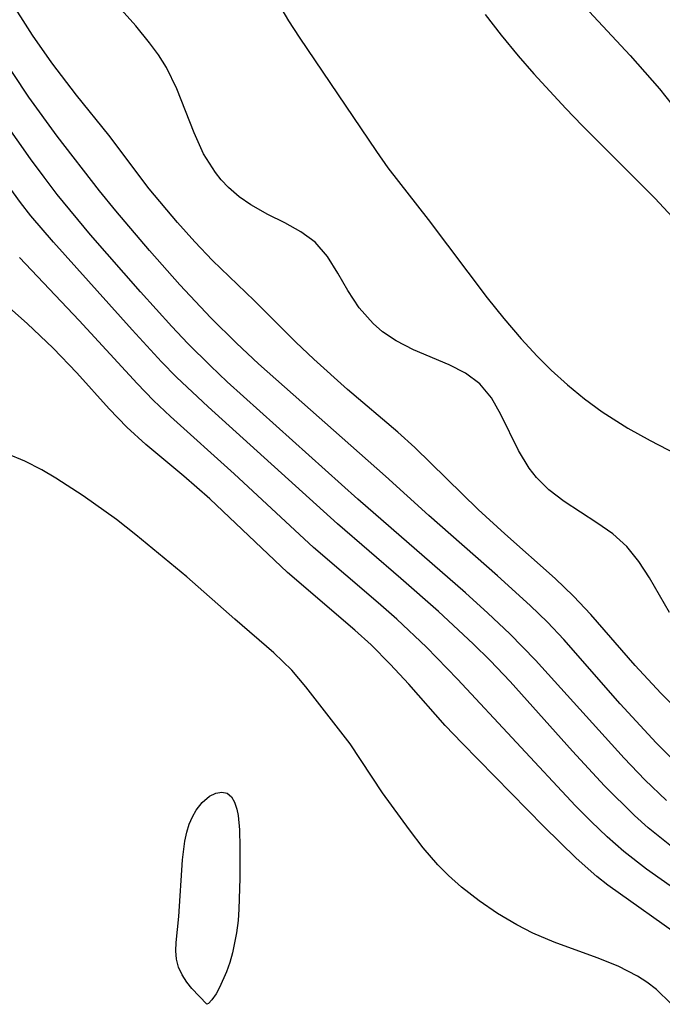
# Model space of a CAD drawing. Header units: metres. Extents: x 1073367 to 1082519, y 1569854 to 1574957.
# Tile 897 of 1056: x 1080446 to 1080488, y 1572181 to 1572245. Entities that reach past the tile are written whole.
import ezdxf

# ---------------------------------------------------------------- set-up
doc = ezdxf.new("R2010")
doc.units = ezdxf.units.M
doc.layers.add('CGG_CurvaNivelLidar_v1', color=253, linetype='Continuous', lineweight=30)

msp = doc.modelspace()

# ---------------------------------------------------------------- linework, layer by layer
at = {"layer": 'CGG_CurvaNivelLidar_v1'}
for p, q in [((1080447.1726, 1572243.7376, 72.5), (1080444.5737, 1572247.8431, 72.5)), ((1080463.1448, 1572245.7673, 72), (1080463.795, 1572244.6775, 72)), ((1080483.0141, 1572245.5975, 73), (1080485.987, 1572242.4313, 73)), ((1080453.8802, 1572244.348, 72), (1080452.9324, 1572245.4152, 72)), ((1080476.5754, 1572245.0877, 72.5), (1080477.6207, 1572243.7351, 72.5)), ((1080446.9425, 1572239.7059, 73), (1080443.6213, 1572244.6924, 73)), ((1080454.7657, 1572243.254, 72), (1080453.8802, 1572244.348, 72)), ((1080463.795, 1572244.6775, 72), (1080464.4833, 1572243.6044, 72)), ((1080448.4199, 1572241.9358, 72.5), (1080447.1726, 1572243.7376, 72.5)), ((1080464.4833, 1572243.6044, 72), (1080469.5128, 1572236.183, 72)), ((1080477.6207, 1572243.7351, 72.5), (1080478.7228, 1572242.3961, 72.5)), ((1080455.347, 1572242.4602, 72), (1080454.7657, 1572243.254, 72)), ((1080455.8667, 1572241.6423, 72), (1080455.347, 1572242.4602, 72)), ((1080478.7228, 1572242.3961, 72.5), (1080479.7274, 1572241.2376, 72.5)), ((1080485.987, 1572242.4313, 73), (1080487.8924, 1572240.2601, 73)), ((1080450.0309, 1572239.8468, 72.5), (1080448.4199, 1572241.9358, 72.5)), ((1080456.5493, 1572240.2606, 72), (1080455.8667, 1572241.6423, 72)), ((1080479.7274, 1572241.2376, 72.5), (1080481.8013, 1572238.9768, 72.5)), ((1080452.1209, 1572237.2525, 72.5), (1080450.0309, 1572239.8468, 72.5)), ((1080457.6656, 1572237.4065, 72), (1080456.5493, 1572240.2606, 72)), ((1080487.8924, 1572240.2601, 73), (1080492.1093, 1572234.9165, 73)), ((1080448.7715, 1572237.1778, 73), (1080446.9425, 1572239.7059, 73)), ((1080481.8013, 1572238.9768, 72.5), (1080482.8663, 1572237.8751, 72.5)), ((1080447.0373, 1572235.7186, 73.5), (1080445.3188, 1572238.1752, 73.5)), ((1080482.8663, 1572237.8751, 72.5), (1080487.6107, 1572233.1324, 72.5)), ((1080451.5231, 1572233.6348, 73), (1080448.7715, 1572237.1778, 73)), ((1080454.7578, 1572233.7723, 72.5), (1080452.1209, 1572237.2525, 72.5)), ((1080458.2878, 1572236.0437, 72), (1080457.6656, 1572237.4065, 72)), ((1080459.0523, 1572234.8202, 72), (1080458.2878, 1572236.0437, 72)), ((1080469.5128, 1572236.183, 72), (1080470.2569, 1572235.1376, 72)), ((1080447.9259, 1572234.5125, 73.5), (1080447.0373, 1572235.7186, 73.5)), ((1080446.3871, 1572232.8748, 74), (1080444.7545, 1572235.1003, 74)), ((1080459.4279, 1572234.3518, 72), (1080459.0523, 1572234.8202, 72)), ((1080470.2569, 1572235.1376, 72), (1080472.8655, 1572231.7787, 72)), ((1080448.7828, 1572233.399, 73.5), (1080447.9259, 1572234.5125, 73.5)), ((1080459.9072, 1572233.8433, 72), (1080459.4279, 1572234.3518, 72)), ((1080450.9473, 1572230.7729, 73.5), (1080448.7828, 1572233.399, 73.5)), ((1080452.5822, 1572232.3303, 73), (1080451.5231, 1572233.6348, 73)), ((1080456.5848, 1572231.5731, 72.5), (1080454.7578, 1572233.7723, 72.5)), ((1080460.6016, 1572233.2423, 72), (1080459.9072, 1572233.8433, 72)), ((1080447.0726, 1572232.0107, 74), (1080446.3871, 1572232.8748, 74)), ((1080461.3443, 1572232.7241, 72), (1080460.6016, 1572233.2423, 72)), ((1080462.4527, 1572232.1042, 72), (1080461.3443, 1572232.7241, 72)), ((1080487.6107, 1572233.1324, 72.5), (1080490.3383, 1572230.1889, 72.5)), ((1080454.7665, 1572229.7635, 73), (1080452.5822, 1572232.3303, 73)), ((1080463.5606, 1572231.552, 72), (1080462.4527, 1572232.1042, 72)), ((1080448.5326, 1572230.3069, 74), (1080447.0726, 1572232.0107, 74)), ((1080457.7069, 1572230.3248, 72.5), (1080456.5848, 1572231.5731, 72.5)), ((1080464.6069, 1572230.9778, 72), (1080463.5606, 1572231.552, 72)), ((1080472.8655, 1572231.7787, 72), (1080476.7035, 1572226.6948, 72)), ((1080465.5275, 1572230.2911, 72), (1080464.6069, 1572230.9778, 72)), ((1080453.6362, 1572224.6156, 74), (1080448.5326, 1572230.3069, 74)), ((1080454.1898, 1572227.0668, 73.5), (1080450.9473, 1572230.7729, 73.5)), ((1080458.8663, 1572229.1178, 72.5), (1080457.7069, 1572230.3248, 72.5)), ((1080466.3241, 1572229.365, 72), (1080465.5275, 1572230.2911, 72)), ((1080456.7334, 1572227.5374, 73), (1080454.7665, 1572229.7635, 73)), ((1080450.2135, 1572225.2146, 74.5), (1080446.3319, 1572229.2974, 74.5)), ((1080461.5592, 1572226.5237, 72.5), (1080458.8663, 1572229.1178, 72.5)), ((1080467.0017, 1572228.2939, 72), (1080466.3241, 1572229.365, 72)), ((1080467.6571, 1572227.161, 72), (1080467.0017, 1572228.2939, 72)), ((1080446.8355, 1572225.0102, 75), (1080444.4793, 1572227.0942, 75)), ((1080456.2278, 1572224.8223, 73.5), (1080454.1898, 1572227.0668, 73.5)), ((1080458.7618, 1572225.3792, 73), (1080456.7334, 1572227.5374, 73)), ((1080468.386, 1572226.0465, 72), (1080467.6571, 1572227.161, 72)), ((1080464.2849, 1572223.8004, 72.5), (1080461.5592, 1572226.5237, 72.5)), ((1080476.7035, 1572226.6948, 72), (1080477.7884, 1572225.3382, 72)), ((1080469.2895, 1572225.0115, 72), (1080468.386, 1572226.0465, 72)), ((1080453.9653, 1572221.115, 74.5), (1080450.2135, 1572225.2146, 74.5)), ((1080460.4237, 1572223.739, 73), (1080458.7618, 1572225.3792, 73)), ((1080477.7884, 1572225.3382, 72), (1080478.9135, 1572224.019, 72)), ((1080448.5211, 1572223.4241, 75), (1080446.8355, 1572225.0102, 75)), ((1080455.5521, 1572222.5368, 74), (1080453.6362, 1572224.6156, 74)), ((1080457.2694, 1572223.7243, 73.5), (1080456.2278, 1572224.8223, 73.5)), ((1080469.9074, 1572224.4769, 72), (1080469.2895, 1572225.0115, 72)), ((1080470.7857, 1572223.8848, 72), (1080469.9074, 1572224.4769, 72)), ((1080465.4415, 1572222.7043, 72.5), (1080464.2849, 1572223.8004, 72.5)), ((1080471.9202, 1572223.3095, 72), (1080470.7857, 1572223.8848, 72)), ((1080478.9135, 1572224.019, 72), (1080479.9582, 1572222.8935, 72)), ((1080450.05, 1572221.8131, 75), (1080448.5211, 1572223.4241, 75)), ((1080458.7223, 1572222.2773, 73.5), (1080457.2694, 1572223.7243, 73.5)), ((1080461.8566, 1572222.4018, 73), (1080460.4237, 1572223.739, 73)), ((1080474.2341, 1572222.3381, 72), (1080471.9202, 1572223.3095, 72)), ((1080456.5299, 1572221.5341, 74), (1080455.5521, 1572222.5368, 74)), ((1080467.6306, 1572220.7381, 72.5), (1080465.4415, 1572222.7043, 72.5)), ((1080479.9582, 1572222.8935, 72), (1080480.8593, 1572221.9984, 72)), ((1080459.8255, 1572221.2383, 73.5), (1080458.7223, 1572222.2773, 73.5)), ((1080470.1023, 1572215.0992, 73), (1080461.8566, 1572222.4018, 73)), ((1080475.298, 1572221.7939, 72), (1080474.2341, 1572222.3381, 72)), ((1080480.8593, 1572221.9984, 72), (1080481.9154, 1572221.0331, 72)), ((1080452.1493, 1572219.4742, 75), (1080450.05, 1572221.8131, 75)), ((1080458.5752, 1572219.6063, 74), (1080456.5299, 1572221.5341, 74)), ((1080468.3074, 1572213.6137, 73.5), (1080459.8255, 1572221.2383, 73.5)), ((1080476.218, 1572221.109, 72), (1080475.298, 1572221.7939, 72)), ((1080455.0262, 1572220.0264, 74.5), (1080453.9653, 1572221.115, 74.5)), ((1080470.8989, 1572217.9552, 72.5), (1080467.6306, 1572220.7381, 72.5)), ((1080476.9751, 1572220.1918, 72), (1080476.218, 1572221.109, 72)), ((1080481.9154, 1572221.0331, 72), (1080483.015, 1572220.124, 72)), ((1080456.1282, 1572218.9739, 74.5), (1080455.0262, 1572220.0264, 74.5)), ((1080477.5926, 1572219.1148, 72), (1080476.9751, 1572220.1918, 72)), ((1080483.015, 1572220.124, 72), (1080484.1627, 1572219.2822, 72)), ((1080453.297, 1572218.2864, 75), (1080452.1493, 1572219.4742, 75)), ((1080466.9767, 1572212.0181, 74), (1080458.5752, 1572219.6063, 74)), ((1080484.1627, 1572219.2822, 72), (1080485.8468, 1572218.2227, 72)), ((1080460.2787, 1572215.2571, 74.5), (1080456.1282, 1572218.9739, 74.5)), ((1080478.7363, 1572216.7678, 72), (1080477.5926, 1572219.1148, 72)), ((1080454.5386, 1572217.1579, 75), (1080453.297, 1572218.2864, 75)), ((1080485.8468, 1572218.2227, 72), (1080487.2883, 1572217.4163, 72)), ((1080471.9961, 1572216.9791, 72.5), (1080470.8989, 1572217.9552, 72.5)), ((1080487.2883, 1572217.4163, 72), (1080492.1507, 1572214.8841, 72)), ((1080456.9904, 1572215.1052, 75), (1080454.5386, 1572217.1579, 75)), ((1080476.1198, 1572212.9489, 72.5), (1080471.9961, 1572216.9791, 72.5)), ((1080479.4226, 1572215.6329, 72), (1080478.7363, 1572216.7678, 72)), ((1080446.679, 1572216.072, 75.5), (1080445.5338, 1572216.5541, 75.5)), ((1080447.7822, 1572215.52, 75.5), (1080446.679, 1572216.072, 75.5)), ((1080448.6946, 1572214.9874, 75.5), (1080447.7822, 1572215.52, 75.5)), ((1080479.9062, 1572215.0139, 72), (1080479.4226, 1572215.6329, 72)), ((1080450.4671, 1572213.8383, 75.5), (1080448.6946, 1572214.9874, 75.5)), ((1080458.6961, 1572213.6296, 75), (1080456.9904, 1572215.1052, 75)), ((1080465.4168, 1572210.4769, 74.5), (1080460.2787, 1572215.2571, 74.5)), ((1080472.9154, 1572212.5573, 73), (1080470.1023, 1572215.0992, 73)), ((1080480.7086, 1572214.2163, 72), (1080479.9062, 1572215.0139, 72)), ((1080481.7014, 1572213.4571, 72), (1080480.7086, 1572214.2163, 72)), ((1080452.6253, 1572212.2909, 75.5), (1080450.4671, 1572213.8383, 75.5)), ((1080463.7389, 1572208.8492, 75), (1080458.6961, 1572213.6296, 75)), ((1080475.3051, 1572207.5418, 73.5), (1080468.3074, 1572213.6137, 73.5)), ((1080477.8509, 1572211.3654, 72.5), (1080476.1198, 1572212.9489, 72.5)), ((1080483.8294, 1572212.0875, 72), (1080481.7014, 1572213.4571, 72)), ((1080453.8915, 1572211.3025, 75.5), (1080452.6253, 1572212.2909, 75.5)), ((1080477.3721, 1572208.6368, 73), (1080472.9154, 1572212.5573, 73)), ((1080471.1028, 1572208.4731, 74), (1080466.9767, 1572212.0181, 74)), ((1080484.8554, 1572211.3626, 72), (1080483.8294, 1572212.0875, 72)), ((1080457.1956, 1572208.5787, 75.5), (1080453.8915, 1572211.3025, 75.5)), ((1080481.1224, 1572208.4646, 72.5), (1080477.8509, 1572211.3654, 72.5)), ((1080485.7819, 1572210.533, 72), (1080484.8554, 1572211.3626, 72)), ((1080469.6123, 1572206.8922, 74.5), (1080465.4168, 1572210.4769, 74.5)), ((1080486.5577, 1572209.5748, 72), (1080485.7819, 1572210.533, 72)), ((1080487.2392, 1572208.5096, 72), (1080486.5577, 1572209.5748, 72)), ((1080460.3115, 1572205.8147, 75.5), (1080457.1956, 1572208.5787, 75.5)), ((1080468.102, 1572205.1185, 75), (1080463.7389, 1572208.8492, 75)), ((1080473.5357, 1572206.3304, 74), (1080471.1028, 1572208.4731, 74)), ((1080479.5052, 1572206.7056, 73), (1080477.3721, 1572208.6368, 73)), ((1080482.3157, 1572207.3169, 72.5), (1080481.1224, 1572208.4646, 72.5)), ((1080488.5426, 1572206.261, 72), (1080487.2392, 1572208.5096, 72)), ((1080476.7553, 1572206.2231, 73.5), (1080475.3051, 1572207.5418, 73.5)), ((1080483.443, 1572206.1164, 72.5), (1080482.3157, 1572207.3169, 72.5)), ((1080470.8269, 1572205.8166, 74.5), (1080469.6123, 1572206.8922, 74.5)), ((1080480.6178, 1572205.6239, 73), (1080479.5052, 1572206.7056, 73)), ((1080475.7993, 1572204.2192, 74), (1080473.5357, 1572206.3304, 74)), ((1080478.1729, 1572204.8787, 73.5), (1080476.7553, 1572206.2231, 73.5)), ((1080486.3226, 1572202.8144, 72.5), (1080483.443, 1572206.1164, 72.5)), ((1080462.8549, 1572203.6484, 75.5), (1080460.3115, 1572205.8147, 75.5)), ((1080472.7528, 1572204.0119, 74.5), (1080470.8269, 1572205.8166, 74.5)), ((1080481.6765, 1572204.5005, 73), (1080480.6178, 1572205.6239, 73)), ((1080469.159, 1572204.148, 75), (1080468.102, 1572205.1185, 75)), ((1080479.8491, 1572203.1693, 73.5), (1080478.1729, 1572204.8787, 73.5)), ((1080470.4023, 1572202.9127, 75), (1080469.159, 1572204.148, 75)), ((1080474.7716, 1572201.9335, 74.5), (1080472.7528, 1572204.0119, 74.5)), ((1080476.8957, 1572203.131, 74), (1080475.7993, 1572204.2192, 74)), ((1080485.3467, 1572200.3202, 73), (1080481.6765, 1572204.5005, 73)), ((1080464.0115, 1572202.5231, 75.5), (1080462.8549, 1572203.6484, 75.5)), ((1080471.6095, 1572201.6014, 75), (1080470.4023, 1572202.9127, 75)), ((1080478.1866, 1572201.7832, 74), (1080476.8957, 1572203.131, 74)), ((1080485.5934, 1572196.797, 73.5), (1080479.8491, 1572203.1693, 73.5)), ((1080487.9877, 1572201.0119, 72.5), (1080486.3226, 1572202.8144, 72.5)), ((1080464.9352, 1572201.4334, 75.5), (1080464.0115, 1572202.5231, 75.5)), ((1080467.7939, 1572197.7218, 75.5), (1080464.9352, 1572201.4334, 75.5)), ((1080473.9801, 1572198.9304, 75), (1080471.6095, 1572201.6014, 75)), ((1080482.4486, 1572193.7106, 74.5), (1080474.7716, 1572201.9335, 74.5)), ((1080482.2436, 1572197.2552, 74), (1080478.1866, 1572201.7832, 74)), ((1080488.9588, 1572200.0373, 72.5), (1080487.9877, 1572201.0119, 72.5)), ((1080487.6721, 1572197.7915, 73), (1080485.3467, 1572200.3202, 73)), ((1080475.0707, 1572197.7748, 75), (1080473.9801, 1572198.9304, 75)), ((1080469.9104, 1572194.5534, 75.5), (1080467.7939, 1572197.7218, 75.5)), ((1080480.3902, 1572192.3721, 75), (1080475.0707, 1572197.7748, 75)), ((1080488.8814, 1572196.5803, 73), (1080487.6721, 1572197.7915, 73)), ((1080484.3259, 1572194.9945, 74), (1080482.2436, 1572197.2552, 74)), ((1080486.9444, 1572195.4001, 73.5), (1080485.5934, 1572196.797, 73.5)), ((1080486.2636, 1572193.0758, 74), (1080484.3259, 1572194.9945, 74)), ((1080488.3458, 1572194.0604, 73.5), (1080486.9444, 1572195.4001, 73.5)), ((1080458.6718, 1572194.3221, 75.5), (1080459.0793, 1572194.5241, 75.5)), ((1080459.0793, 1572194.5241, 75.5), (1080459.4747, 1572194.5973, 75.5)), ((1080459.4747, 1572194.5973, 75.5), (1080459.8249, 1572194.5202, 75.5)), ((1080459.8249, 1572194.5202, 75.5), (1080460.0897, 1572194.2905, 75.5)), ((1080471.6478, 1572192.1475, 75.5), (1080469.9104, 1572194.5534, 75.5)), ((1080457.8031, 1572193.4173, 75.5), (1080458.201, 1572193.9236, 75.5)), ((1080458.201, 1572193.9236, 75.5), (1080458.6718, 1572194.3221, 75.5)), ((1080460.0897, 1572194.2905, 75.5), (1080460.2919, 1572193.9364, 75.5)), ((1080460.2919, 1572193.9364, 75.5), (1080460.4382, 1572193.4903, 75.5)), ((1080483.4619, 1572192.6831, 74.5), (1080482.4486, 1572193.7106, 74.5)), ((1080457.5591, 1572192.9821, 75.5), (1080457.8031, 1572193.4173, 75.5)), ((1080460.4382, 1572193.4903, 75.5), (1080460.5195, 1572193.0766, 75.5)), ((1080460.5195, 1572193.0766, 75.5), (1080460.6089, 1572192.1556, 75.5)), ((1080487.1545, 1572192.2793, 74), (1080486.2636, 1572193.0758, 74)), ((1080457.1944, 1572191.9949, 75.5), (1080457.3564, 1572192.5047, 75.5)), ((1080457.3564, 1572192.5047, 75.5), (1080457.5591, 1572192.9821, 75.5)), ((1080484.502, 1572191.6896, 74.5), (1080483.4619, 1572192.6831, 74.5)), ((1080457.0642, 1572191.4167, 75.5), (1080457.1944, 1572191.9949, 75.5)), ((1080460.6089, 1572192.1556, 75.5), (1080460.6438, 1572191.0188, 75.5)), ((1080472.5543, 1572190.9826, 75.5), (1080471.6478, 1572192.1475, 75.5)), ((1080482.4761, 1572190.3154, 75), (1080480.3902, 1572192.3721, 75)), ((1080488.7739, 1572190.9737, 74), (1080487.1545, 1572192.2793, 74)), ((1080456.9044, 1572190.2068, 75.5), (1080457.0642, 1572191.4167, 75.5)), ((1080485.5799, 1572190.7431, 74.5), (1080484.502, 1572191.6896, 74.5)), ((1080460.6438, 1572191.0188, 75.5), (1080460.636, 1572189.0171, 75.5)), ((1080473.5071, 1572189.8729, 75.5), (1080472.5543, 1572190.9826, 75.5)), ((1080487.0549, 1572189.5876, 74.5), (1080485.5799, 1572190.7431, 74.5)), ((1080456.6841, 1572186.5127, 75.5), (1080456.9044, 1572190.2068, 75.5)), ((1080474.1861, 1572189.1731, 75.5), (1080473.5071, 1572189.8729, 75.5)), ((1080483.8353, 1572189.1152, 75), (1080482.4761, 1572190.3154, 75)), ((1080493.0755, 1572185.333, 74.5), (1080487.0549, 1572189.5876, 74.5)), ((1080460.636, 1572189.0171, 75.5), (1080460.5791, 1572186.9875, 75.5)), ((1080475.0329, 1572188.4173, 75.5), (1080474.1861, 1572189.1731, 75.5)), ((1080484.5457, 1572188.5558, 75), (1080483.8353, 1572189.1152, 75)), ((1080476.1801, 1572187.531, 75.5), (1080475.0329, 1572188.4173, 75.5)), ((1080489.8588, 1572184.7678, 75), (1080484.5457, 1572188.5558, 75)), ((1080477.3838, 1572186.72, 75.5), (1080476.1801, 1572187.531, 75.5)), ((1080460.5791, 1572186.9875, 75.5), (1080460.5243, 1572186.2579, 75.5)), ((1080478.625, 1572185.9832, 75.5), (1080477.3838, 1572186.72, 75.5)), ((1080456.4988, 1572184.8249, 75.5), (1080456.6841, 1572186.5127, 75.5)), ((1080460.5243, 1572186.2579, 75.5), (1080460.4193, 1572185.4542, 75.5)), ((1080460.4193, 1572185.4542, 75.5), (1080460.1561, 1572184.1588, 75.5)), ((1080479.6757, 1572185.4351, 75.5), (1080478.625, 1572185.9832, 75.5)), ((1080481.0561, 1572184.842, 75.5), (1080479.6757, 1572185.4351, 75.5)), ((1080456.4778, 1572184.2827, 75.5), (1080456.4988, 1572184.8249, 75.5)), ((1080483.856, 1572183.8244, 75.5), (1080481.0561, 1572184.842, 75.5)), ((1080456.519, 1572183.7448, 75.5), (1080456.4778, 1572184.2827, 75.5)), ((1080460.1561, 1572184.1588, 75.5), (1080459.9803, 1572183.5246, 75.5)), ((1080456.6485, 1572183.2247, 75.5), (1080456.519, 1572183.7448, 75.5)), ((1080459.9803, 1572183.5246, 75.5), (1080459.7773, 1572182.9229, 75.5)), ((1080485.2061, 1572183.2839, 75.5), (1080483.856, 1572183.8244, 75.5)), ((1080456.8837, 1572182.722, 75.5), (1080456.6485, 1572183.2247, 75.5)), ((1080459.7773, 1572182.9229, 75.5), (1080459.3243, 1572181.9038, 75.5)), ((1080486.4737, 1572182.6436, 75.5), (1080485.2061, 1572183.2839, 75.5)), ((1080457.1908, 1572182.2575, 75.5), (1080456.8837, 1572182.722, 75.5)), ((1080457.5291, 1572181.838, 75.5), (1080457.1908, 1572182.2575, 75.5)), ((1080487.0793, 1572182.2565, 75.5), (1080486.4737, 1572182.6436, 75.5)), ((1080487.6898, 1572181.7895, 75.5), (1080487.0793, 1572182.2565, 75.5)), ((1080458.5, 1572180.8175, 75.5), (1080457.5291, 1572181.838, 75.5)), ((1080459.3243, 1572181.9038, 75.5), (1080459.0906, 1572181.4996, 75.5)), ((1080488.6354, 1572180.8683, 75.5), (1080487.6898, 1572181.7895, 75.5)), ((1080458.8143, 1572181.1096, 75.5), (1080458.6034, 1572180.8762, 75.5)), ((1080459.0906, 1572181.4996, 75.5), (1080458.8143, 1572181.1096, 75.5)), ((1080458.6034, 1572180.8762, 75.5), (1080458.5, 1572180.8175, 75.5))]:
    msp.add_line(p, q, dxfattribs=at)

doc.saveas('drawing.dxf')
